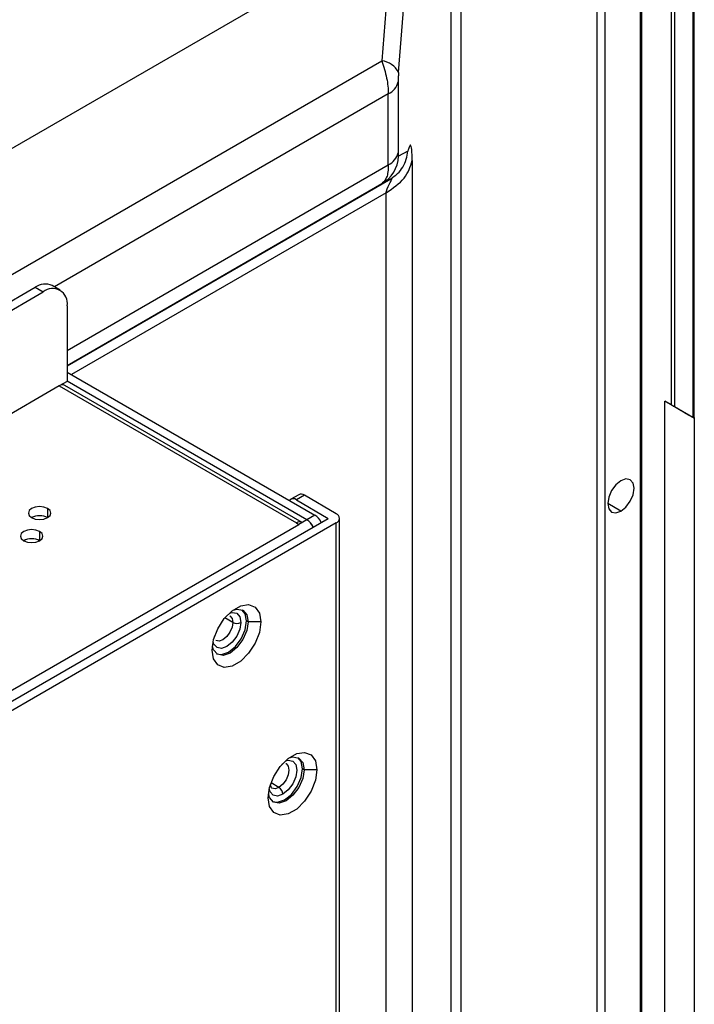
# Model space of a CAD drawing. Header units: millimetres. Extents: x 0 to 1118, y 0 to 864.
# Tile 300 of 304: x 1032 to 1042, y 694 to 708. Entities that reach past the tile are written whole.
import ezdxf

# ---------------------------------------------------------------- set-up
doc = ezdxf.new("R2010")
doc.units = ezdxf.units.MM

msp = doc.modelspace()

# ---------------------------------------------------------------- linework, layer by layer
at = {"color": 8, "linetype": 'Continuous', "lineweight": 25}
for p, q in [((1038.9472, 769.3085), (1038.9472, 665.0053)), ((1038.8027, 664.6614), (1038.8027, 769.1295)), ((1000.0472, 685.6968), (1037.7794, 707.4791)), ((1037.8763, 706.9908), (1032.9483, 704.1459)), ((1033.1369, 703.2088), (1037.8763, 705.9447)), ((1038.2281, 706.0077), (1038.2281, 661.0193)), ((1037.8426, 705.5305), (1033.2022, 702.8517)), ((1037.8426, 660.5863), (1037.8426, 705.5305)), ((1033.1369, 702.8884), (1033.1377, 702.8889)), ((1032.8482, 700.8776), (1032.8482, 700.7415)), ((1041.3081, 700.8379), (1041.1137, 700.9501)), ((1000.0472, 679.5676), (1036.5546, 700.6429)), ((1032.7303, 700.5374), (1032.7303, 700.4014)), ((1035.5823, 699.197), (1035.4657, 699.2643)), ((1036.2621, 696.7631), (1036.1449, 696.8308))]:
    msp.add_line(p, q, dxfattribs=at)
at = {"color": 7, "linetype": 'Continuous', "lineweight": 25}
for p, q in [((1041.591, 757.6721), (1041.591, 673.1873)), ((1041.6154, 673.2214), (1041.6154, 757.7061)), ((1040.9546, 757.3727), (1040.9546, 672.888)), ((1041.0724, 757.3727), (1041.0724, 672.888)), ((1042.368, 729.0463), (1042.368, 702.2204)), ((1042.3924, 702.2185), (1042.3924, 729.1162)), ((1042.0506, 728.551), (1042.0506, 702.4036)), ((1042.0977, 728.5783), (1042.0977, 702.3764)), ((1038.0275, 707.3096), (1038.2281, 709.8413)), ((1037.9346, 709.4387), (1037.7794, 707.4791)), ((1037.8426, 709.3741), (1023.0416, 700.8296)), ((1038.0208, 707.1697), (1038.0208, 706.1237)), ((1037.8763, 705.9447), (1037.8763, 706.9908)), ((1038.1621, 706.1493), (1038.0275, 706.0711)), ((1033.1369, 702.9831), (1037.9136, 705.7406)), ((1037.7792, 705.6632), (1033.1369, 702.9832)), ((1037.7726, 705.6619), (1037.8356, 705.701)), ((1037.7792, 705.6632), (1037.9136, 705.7406)), ((1037.7909, 705.6794), (1037.7792, 705.6632)), ((1000.0472, 685.3099), (1032.6655, 704.1401)), ((1000.0472, 685.1738), (1032.7834, 704.072)), ((1032.6655, 704.1401), (1032.7834, 704.072)), ((1033.0333, 704.0968), (1032.9155, 704.1648)), ((1033.1369, 703.8679), (1033.1369, 702.7519)), ((1033.1377, 702.8889), (1036.7915, 700.7796)), ((1033.1369, 702.7519), (1033.0191, 702.6839)), ((1036.6736, 700.7116), (1033.1369, 702.7533)), ((1033.0191, 702.6839), (1006.2258, 687.2165)), ((1033.0191, 702.6839), (1036.5192, 700.6633)), ((1036.6026, 700.6715), (1033.1024, 702.6922)), ((1042.0506, 702.4036), (1041.9563, 702.4581)), ((1041.9563, 683.9173), (1041.9563, 702.4581)), ((1042.2573, 702.2843), (1041.9563, 702.4581)), ((1042.368, 702.2204), (1042.0977, 702.3764)), ((1042.2573, 702.2843), (1042.3747, 702.2165)), ((1042.3924, 702.2185), (1042.3924, 684.5564)), ((1036.554, 701.0799), (1036.4361, 701.0119)), ((1036.6373, 701.0716), (1036.5195, 701.0036)), ((1036.5195, 701.0036), (1036.9909, 700.7315)), ((1037.1087, 700.7995), (1036.6373, 701.0716)), ((1000.0472, 679.4043), (1036.9909, 700.7315)), ((1036.6724, 700.7109), (1036.5546, 700.6429)), ((1036.7915, 700.7796), (1036.6736, 700.7116)), ((1037.1575, 652.9228), (1037.1575, 700.7315)), ((1037.1087, 700.6634), (1000.0472, 679.2682)), ((1036.5192, 700.6633), (1036.5546, 700.6429)), ((1037.1087, 652.8547), (1037.1087, 700.6634)), ((1035.8062, 699.2038), (1035.7827, 699.2174)), ((1035.9948, 699.2038), (1035.8062, 699.2038)), ((1036.6324, 697.0245), (1036.6088, 697.0381)), ((1036.8209, 697.0245), (1036.6324, 697.0245))]:
    msp.add_line(p, q, dxfattribs=at)
at = {"color": 7, "linetype": 'Continuous', "lineweight": 25, "flags": 128}
for points in [[(1041.3081, 701.287), (1041.2337, 701.2269), (1041.1706, 701.1418), (1041.1285, 701.0447), (1041.1137, 700.9502), (1041.1285, 700.8728), (1041.1706, 700.8243), (1041.2337, 700.812), (1041.3081, 700.8379)], [(1041.3081, 700.8379), (1041.3826, 700.8979), (1041.4456, 700.983), (1041.4878, 701.0802), (1041.5026, 701.1747), (1041.4878, 701.2521), (1041.4456, 701.3006), (1041.3826, 701.3129), (1041.3081, 701.287)], [(1032.8482, 700.8776), (1032.7941, 700.8985), (1032.7303, 700.9058), (1032.6665, 700.8985), (1032.6125, 700.8776), (1032.5763, 700.8464), (1032.5637, 700.8096), (1032.5763, 700.7727), (1032.6125, 700.7415)], [(1032.6125, 700.7415), (1032.6665, 700.7207), (1032.7303, 700.7134), (1032.7941, 700.7207), (1032.8482, 700.7415), (1032.8843, 700.7727), (1032.897, 700.8096), (1032.8843, 700.8464), (1032.8482, 700.8776)], [(1032.7303, 700.5374), (1032.6763, 700.5583), (1032.6125, 700.5656), (1032.5487, 700.5583), (1032.4946, 700.5374), (1032.4585, 700.5062), (1032.4458, 700.4694), (1032.4585, 700.4326), (1032.4946, 700.4014)], [(1032.4946, 700.4014), (1032.5487, 700.3805), (1032.6125, 700.3732), (1032.6763, 700.3805), (1032.7303, 700.4014), (1032.7665, 700.4326), (1032.7791, 700.4694), (1032.7665, 700.5062), (1032.7303, 700.5374)], [(1035.2759, 698.7888), (1035.2976, 698.9433), (1035.36, 699.1042), (1035.4556, 699.252), (1035.5729, 699.3691), (1035.6978, 699.4411), (1035.8151, 699.4595), (1035.9107, 699.4221), (1035.9731, 699.3333), (1035.9948, 699.2038)], [(1035.5846, 699.3779), (1035.6425, 699.3922), (1035.7286, 699.3755), (1035.7861, 699.3094), (1035.8062, 699.2038)], [(1035.7827, 699.2174), (1035.7625, 699.323), (1035.7164, 699.3817)], [(1035.9948, 699.2038), (1035.9731, 699.0494), (1035.9107, 698.8885), (1035.8151, 698.7406), (1035.6978, 698.6236), (1035.5729, 698.5515), (1035.4556, 698.5331), (1035.36, 698.5706), (1035.2976, 698.6594), (1035.2759, 698.7888)], [(1035.8062, 699.2038), (1035.7861, 699.075), (1035.7286, 698.9425), (1035.6425, 698.8264), (1035.5411, 698.7446), (1035.4396, 698.7093), (1035.3536, 698.726), (1035.2961, 698.7922), (1035.2795, 698.8495)], [(1035.3422, 698.7334), (1035.416, 698.7229), (1035.5175, 698.7582), (1035.619, 698.84), (1035.705, 698.9561), (1035.7625, 699.0886), (1035.7827, 699.2174)], [(1036.102, 696.6095), (1036.1237, 696.764), (1036.1861, 696.9249), (1036.2818, 697.0728), (1036.3991, 697.1898), (1036.5239, 697.2618), (1036.6412, 697.2803), (1036.7368, 697.2428), (1036.7993, 697.154), (1036.8209, 697.0245)], [(1036.4107, 697.1986), (1036.4687, 697.2129), (1036.5547, 697.1962), (1036.6122, 697.1301), (1036.6324, 697.0245)], [(1036.6088, 697.0381), (1036.5886, 697.1437), (1036.5425, 697.2024)], [(1036.8209, 697.0245), (1036.7993, 696.8701), (1036.7368, 696.7092), (1036.6412, 696.5613), (1036.5239, 696.4443), (1036.3991, 696.3722), (1036.2818, 696.3538), (1036.1861, 696.3913), (1036.1237, 696.4801), (1036.102, 696.6095)], [(1036.6324, 697.0245), (1036.6122, 696.8957), (1036.5547, 696.7632), (1036.4687, 696.6472), (1036.3672, 696.5653), (1036.2657, 696.53), (1036.1797, 696.5467), (1036.1222, 696.6129), (1036.1056, 696.6702)], [(1036.1683, 696.5541), (1036.2422, 696.5436), (1036.3436, 696.5789), (1036.4451, 696.6608), (1036.5311, 696.7768), (1036.5886, 696.9093), (1036.6088, 697.0381)]]:
    msp.add_lwpolyline(points, dxfattribs=at)
at = {"color": 8, "linetype": 'Continuous', "lineweight": 25, "flags": 128}
for points in [[(1035.5316, 699.3339), (1035.5729, 699.3436), (1035.6398, 699.3306), (1035.6845, 699.2791), (1035.7002, 699.197)], [(1035.5391, 699.2925), (1035.5392, 699.2924), (1035.5711, 699.2557), (1035.5823, 699.197)], [(1035.7002, 699.197), (1035.6845, 699.0968), (1035.6398, 698.9938), (1035.5729, 698.9035), (1035.4939, 698.8398), (1035.415, 698.8124), (1035.3481, 698.8254), (1035.3034, 698.8768), (1035.2912, 698.9173)], [(1035.5823, 699.197), (1035.5711, 699.1255), (1035.5392, 699.0518), (1035.4914, 698.9874), (1035.435, 698.9419), (1035.3786, 698.9223), (1035.331, 698.9315)], [(1035.3075, 698.9771), (1035.3105, 698.9835), (1035.312, 698.991)], [(1036.3658, 697.1139), (1036.3663, 697.1137), (1036.3982, 697.0769), (1036.4094, 697.0183), (1036.3982, 696.9467), (1036.3663, 696.8731), (1036.3185, 696.8086), (1036.2621, 696.7631)], [(1036.3581, 697.1549), (1036.3999, 697.1648), (1036.4668, 697.1518), (1036.5116, 697.1004), (1036.5273, 697.0183), (1036.5116, 696.9181), (1036.4668, 696.815), (1036.3999, 696.7248), (1036.321, 696.6611)], [(1036.321, 696.6611), (1036.2421, 696.6336), (1036.1752, 696.6466), (1036.1305, 696.6981), (1036.1179, 696.7406)], [(1036.2621, 696.7631), (1036.2057, 696.7435), (1036.1584, 696.7526)]]:
    msp.add_lwpolyline(points, dxfattribs=at)
at = {"color": 7, "linetype": 'Continuous', "lineweight": 25}
for centre, radius, start, end in [((1037.7473, 707.1659), 0.3149, 27.1609, 84.14922), ((1037.7608, 707.2319), 0.2674, 295.58973, 346.55077), ((1037.5302, 706.0942), 0.4978, 300.01646, 357.34121), ((1037.7608, 706.1859), 0.2674, 295.58972, 346.55077), ((1032.812, 703.9356), 0.2515, 65.69288, 125.61758), ((1032.9214, 703.9028), 0.2184, 350.78596, 129.20329), ((1033.0679, 702.6158), 0.0838, 65.69288, 125.61758), ((1036.473, 700.947), 0.0732, 50.62943, 138.77254), ((1036.5885, 701.0035), 0.0838, 54.38242, 114.30712), ((1032.7303, 700.5141), 0.2562, 62.61002, 117.3846), ((1036.537, 700.4983), 0.2521, 24.29936, 57.4913), ((1036.5408, 700.5013), 0.2487, 24.06764, 57.72233), ((1036.656, 700.567), 0.2521, 24.29869, 57.49128), ((1037.0829, 700.7315), 0.0728, 290.78342, 69.21658), ((1036.5681, 700.5951), 0.0838, 65.69288, 125.61758), ((1032.6125, 700.1739), 0.2562, 62.61002, 117.3846), ((1035.6412, 699.3108), 0.1281, 242.60967, 297.39033), ((1036.1931, 696.6552), 0.1281, 2.60548, 57.39452)]:
    msp.add_arc(centre, radius, start, end, dxfattribs=at)
at = {"color": 8, "linetype": 'Continuous', "lineweight": 25}
msp.add_arc((1036.2884, 697.1253), 0.0303, 300.20789, 334.59575, dxfattribs=at)
at = {"color": 7, "linetype": 'Continuous', "lineweight": 25}
for points, knots in [([(1037.7794, 707.4791), (1037.8064, 707.3943), (1037.8463, 707.2688), (1037.8726, 707.1033), (1037.875, 707.0291), (1037.8763, 706.9908)], [0, 0, 0, 0, 0.5017605, 0.7425465, 1, 1, 1, 1]), ([(1038.0275, 707.3096), (1038.0264, 707.295), (1038.0244, 707.2682), (1038.0223, 707.23), (1038.0212, 707.1972), (1038.0209, 707.1792), (1038.0208, 707.1697)], [0, 0, 0, 0, 0.3168792, 0.5788639, 0.7798568, 1, 1, 1, 1]), ([(1038.2281, 706.0077), (1038.2276, 706.0406), (1038.2266, 706.1055), (1038.222, 706.1754), (1038.2151, 706.2204), (1038.2026, 706.2436), (1038.1843, 706.2117), (1038.1692, 706.1693), (1038.1621, 706.1493)], [0, 0, 0, 0, 0.1206538, 0.2384259, 0.3614926, 0.4898521, 0.7585471, 1, 1, 1, 1]), ([(1038.0208, 706.1237), (1038.021, 706.1138), (1038.0213, 706.0951), (1038.0234, 706.0732), (1038.0258, 706.0719), (1038.0275, 706.0711)], [0, 0, 0, 0, 0.2757116, 0.522958, 1, 1, 1, 1]), ([(1037.9261, 705.7431), (1037.926, 705.7433), (1037.9252, 705.7476), (1037.9192, 705.7441), (1037.9136, 705.7406)], [0, 0, 0, 0, 0.0442585, 1, 1, 1, 1]), ([(1042.0977, 702.3764), (1042.0941, 702.3785), (1042.0876, 702.3823), (1042.0768, 702.3885), (1042.0684, 702.3934), (1042.0623, 702.3969), (1042.0562, 702.4004), (1042.0525, 702.4025), (1042.0506, 702.4036)], [0, 0, 0, 0, 0.31656955, 0.56095625, 0.66737497, 0.77138845, 0.88015926, 1, 1, 1, 1]), ([(1042.3747, 702.2165), (1042.3735, 702.2172), (1042.3714, 702.2184), (1042.369, 702.2198), (1042.368, 702.2204)], [0, 0, 0, 0, 0.55997168, 1, 1, 1, 1]), ([(1042.3747, 702.2165), (1042.3795, 702.2145), (1042.389, 702.2105), (1042.3912, 702.2158), (1042.3924, 702.2185)], [0, 0, 0, 0, 0.5032836, 1, 1, 1, 1]), ([(1036.1587, 696.753), (1036.158, 696.7532), (1036.1535, 696.7545), (1036.1458, 696.762), (1036.1413, 696.7939), (1036.1393, 696.8078)], [0, 0, 0, 0, 0.0942639, 0.6047392, 1, 1, 1, 1])]:
    msp.add_open_spline(points, degree=3, knots=knots, dxfattribs=at)
for points in [[(1037.9136, 705.7406), (1037.9481, 705.764), (1038.0171, 705.8107), (1038.0939, 705.9106), (1038.1473, 706.0249), (1038.1572, 706.1078), (1038.1621, 706.1493)], [(1037.8426, 705.5305), (1037.9433, 705.6003), (1038.1446, 705.7397), (1038.2003, 705.9184), (1038.2281, 706.0077)]]:
    msp.add_open_spline(points, degree=3, dxfattribs=at)
at = {"color": 8, "linetype": 'Continuous', "lineweight": 25}
for points, knots in [([(1037.8763, 705.9447), (1037.875, 705.9093), (1037.8725, 705.8411), (1037.8487, 705.7379), (1037.8134, 705.7022), (1037.7909, 705.6794)], [0, 0, 0, 0, 0.2818587, 0.5420289, 1, 1, 1, 1]), ([(1037.8426, 705.5305), (1037.8449, 705.5391), (1037.8597, 705.596), (1037.8905, 705.6637), (1037.9203, 705.7168), (1037.9306, 705.7386), (1037.9277, 705.7415), (1037.9261, 705.7431)], [0, 0, 0, 0, 0.0829501, 0.5492808, 0.7046645, 0.8339086, 1, 1, 1, 1])]:
    msp.add_open_spline(points, degree=3, knots=knots, dxfattribs=at)

doc.saveas('drawing.dxf')
